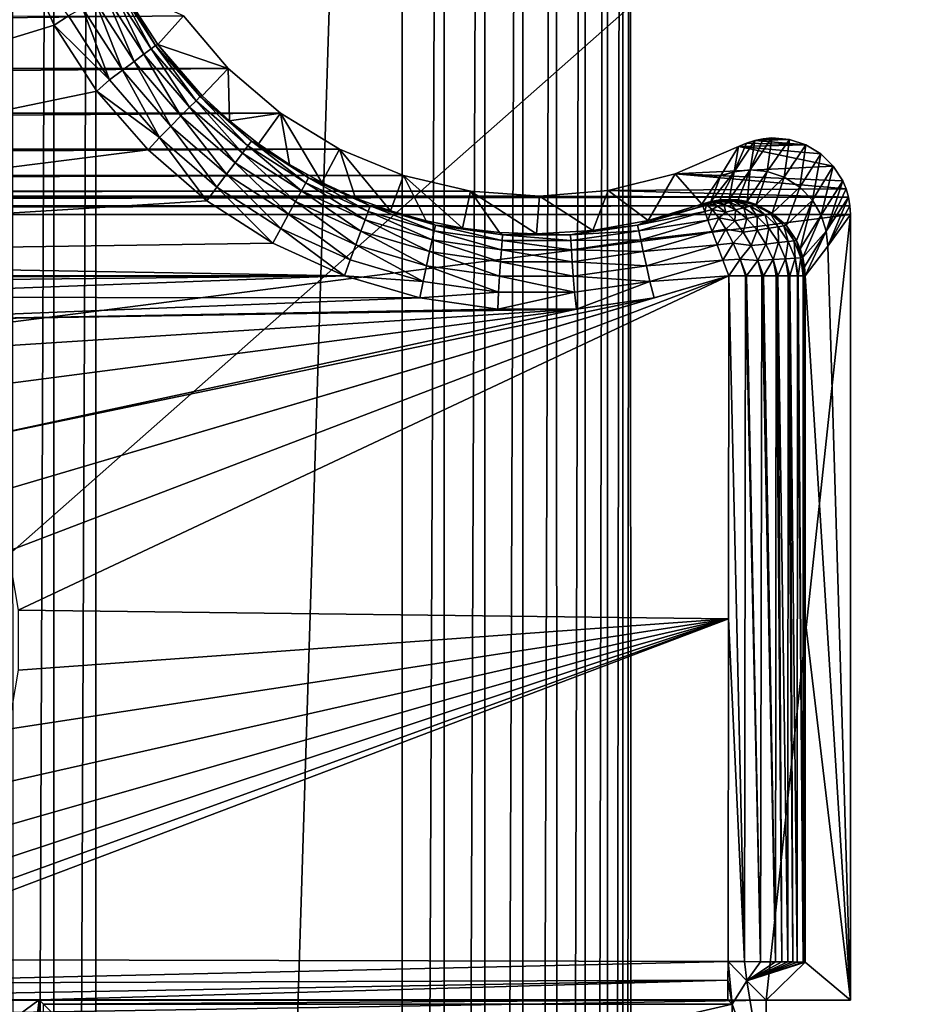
# Model space of a CAD drawing. Header units: metres. Extents: x -206 to 75, y -104 to 104.
# Tile 335 of 656: x -101 to -89, y 20 to 33. Entities that reach past the tile are written whole.
import ezdxf

# ---------------------------------------------------------------- set-up
doc = ezdxf.new("R2010")
doc.units = ezdxf.units.M
doc.layers.add('solid_01_1-CONSUMER_THERM_B_125288', color=7, linetype='CONTINUOUS')

msp = doc.modelspace()

# ---------------------------------------------------------------- linework, layer by layer
at = {"layer": 'solid_01_1-CONSUMER_THERM_B_125288'}
for points in [[(-93.358711, -67.339516), (-65.514557, 74.985474), (-65.493088, -75.014526)], [(-93.358711, -67.339516), (-93.257065, -66.795311), (-65.514557, 74.985474)], [(-93.276108, 66.204689), (-65.514557, 74.985474), (-93.257141, -66.241692)], [(-93.257065, -66.795311), (-93.257141, -66.241692), (-65.514557, 74.985474)], [(-93.377754, 65.660484), (-93.276108, 66.204689), (-93.358948, -65.697517)], [(-93.276108, 66.204689), (-93.257141, -66.241692), (-93.358948, -65.697517)], [(-93.577675, 65.144226), (-93.377754, 65.660484), (-93.559013, -65.181313)], [(-93.377754, 65.660484), (-93.358948, -65.697517), (-93.559013, -65.181313)], [(-93.869049, 64.673492), (-93.577675, 65.144226), (-93.850525, -64.710663)], [(-93.577675, 65.144226), (-93.559013, -65.181313), (-93.850525, -64.710663)], [(-94.241959, 64.26432), (-93.869049, 64.673492), (-94.223549, -64.301598)], [(-93.869049, 64.673492), (-93.850525, -64.710663), (-94.223549, -64.301598)], [(-94.683701, 63.930634), (-94.241959, 64.26432), (-94.66539, -63.968037)], [(-94.241959, 64.26432), (-94.223549, -64.301598), (-94.66539, -63.968037)], [(-95.179237, 63.683804), (-94.683701, 63.930634), (-95.160995, -63.721348)], [(-94.683701, 63.930634), (-94.66539, -63.968037), (-95.160995, -63.721348)], [(-101.346649, 63.682919), (-100.814156, 63.531498), (-101.328407, -63.722233)], [(-95.711685, 63.53223), (-95.179237, 63.683804), (-95.693489, -63.569927)], [(-95.179237, 63.683804), (-95.160995, -63.721348), (-95.693489, -63.569927)], [(-100.814156, 63.531498), (-100.795959, -63.570656), (-101.328407, -63.722233)], [(-100.814156, 63.531498), (-100.262909, 63.480499), (-100.795959, -63.570656)], [(-100.262909, 63.480499), (-100.244728, -63.519501), (-100.795959, -63.570656)], [(-96.262909, 63.481071), (-100.244728, -63.519501), (-100.262909, 63.480499)], [(-96.262909, 63.481071), (-96.244728, -63.518929), (-100.244728, -63.519501)], [(-96.262909, 63.481071), (-95.711685, 63.53223), (-96.244728, -63.518929)], [(-95.711685, 63.53223), (-95.693489, -63.569927), (-96.244728, -63.518929)], [(-173.500031, -37.518787, 108.5), (-88.500069, 37.481255, 108.5), (-173.500061, 37.481213, 108.5)], [(-173.500031, -37.518787, 108.5), (-88.500031, -37.518745, 108.5), (-88.500069, 37.481255, 108.5)], [(-110.700066, 29.981243, 6), (-101.234161, 33.95797, 6), (-101.525589, 34.946007, 6)], [(-110.700066, 29.981243, 6), (-100.803345, 33.019508, 6), (-101.234161, 33.95797, 6)], [(-100.618111, 33.139748, 6.024549), (-101.234161, 33.95797, 6), (-100.803345, 33.019508, 6)], [(-100.02314, 33.464706, 6.560308), (-100.128204, 33.407322, 6.372272), (-99.633644, 32.637897, 6.372272)], [(-99.957245, 33.500698, 6.770193), (-100.02314, 33.464706, 6.560308), (-99.537811, 32.709644, 6.560308)], [(-99.537811, 32.709644, 6.560308), (-100.02314, 33.464706, 6.560308), (-99.633644, 32.637897, 6.372272)], [(-99.930473, 33.507458, 6.991273), (-99.957245, 33.500698, 6.770193), (-99.477707, 32.754646, 6.770193)], [(-99.477707, 32.754646, 6.770193), (-99.957245, 33.500698, 6.770193), (-99.537811, 32.709644, 6.560308)], [(-99.451485, 32.764225, 6.991273), (-99.930473, 33.507458, 6.991273), (-99.477707, 32.754646, 6.770193)], [(-99.115318, 33.139248, 63.5), (-99.930473, 33.507458, 6.991273), (-99.451485, 32.764225, 6.991273)], [(-100.26722, 33.331394, 6.215427), (-100.433273, 33.240704, 6.097567), (-99.911903, 32.429573, 6.097567)], [(-100.128204, 33.407322, 6.372272), (-100.26722, 33.331394, 6.215427), (-99.760445, 32.542969, 6.215427)], [(-99.760445, 32.542969, 6.215427), (-100.26722, 33.331394, 6.215427), (-99.911903, 32.429573, 6.097567)], [(-99.633644, 32.637897, 6.372272), (-100.128204, 33.407322, 6.372272), (-99.760445, 32.542969, 6.215427)], [(-100.433273, 33.240704, 6.097567), (-100.618111, 33.139748, 6.024549), (-100.080505, 32.303349, 6.024549)], [(-99.911903, 32.429573, 6.097567), (-100.433273, 33.240704, 6.097567), (-100.080505, 32.303349, 6.024549)], [(-162.885803, 33.137836, 63.5), (-99.115318, 33.139248, 63.5), (-163.470825, 32.451977, 63.5)], [(-163.470825, 32.451977, 63.5), (-99.115318, 33.139248, 63.5), (-98.530373, 32.453079, 63.5)], [(-100.080505, 32.303349, 6.024549), (-100.618111, 33.139748, 6.024549), (-100.803345, 33.019508, 6)], [(-98.530373, 32.453079, 63.5), (-99.115318, 33.139248, 63.5), (-99.451485, 32.764225, 6.991273)], [(-110.700066, 29.981243, 6), (-100.245018, 32.155689, 6), (-100.803345, 33.019508, 6)], [(-100.080505, 32.303349, 6.024549), (-100.803345, 33.019508, 6), (-100.245018, 32.155689, 6)], [(-99.537811, 32.709644, 6.560308), (-99.633644, 32.637897, 6.372272), (-99.034653, 31.946659, 6.372272)], [(-99.477707, 32.754646, 6.770193), (-99.537811, 32.709644, 6.560308), (-98.950005, 32.031311, 6.560308)], [(-98.950005, 32.031311, 6.560308), (-99.537811, 32.709644, 6.560308), (-99.034653, 31.946659, 6.372272)], [(-99.451485, 32.764225, 6.991273), (-99.477707, 32.754646, 6.770193), (-98.896904, 32.084404, 6.770193)], [(-98.896904, 32.084404, 6.770193), (-99.477707, 32.754646, 6.770193), (-98.950005, 32.031311, 6.560308)], [(-98.871498, 32.096802, 6.991273), (-99.451485, 32.764225, 6.991273), (-98.896904, 32.084404, 6.770193)], [(-98.530373, 32.453079, 63.5), (-99.451485, 32.764225, 6.991273), (-98.871498, 32.096802, 6.991273)], [(-99.633644, 32.637897, 6.372272), (-99.760445, 32.542969, 6.215427), (-99.14666, 31.834656, 6.215427)], [(-99.034653, 31.946659, 6.372272), (-99.633644, 32.637897, 6.372272), (-99.14666, 31.834656, 6.215427)], [(-163.470825, 32.451977, 63.5), (-98.530373, 32.453079, 63.5), (-164.156677, 31.866964, 63.5)], [(-164.156677, 31.866964, 63.5), (-98.530373, 32.453079, 63.5), (-97.844513, 31.867771, 63.5)], [(-99.911903, 32.429573, 6.097567), (-100.080505, 32.303349, 6.024549), (-99.429375, 31.551941, 6.024549)], [(-99.760445, 32.542969, 6.215427), (-99.911903, 32.429573, 6.097567), (-99.280449, 31.700867, 6.097567)], [(-99.280449, 31.700867, 6.097567), (-99.911903, 32.429573, 6.097567), (-99.429375, 31.551941, 6.024549)], [(-99.14666, 31.834656, 6.215427), (-99.760445, 32.542969, 6.215427), (-99.280449, 31.700867, 6.097567)], [(-98.530373, 32.453079, 63.5), (-98.871498, 32.096802, 6.991273), (-98.514725, 31.767937, 6.991273)], [(-97.844513, 31.867771, 63.5), (-98.530373, 32.453079, 63.5), (-98.514725, 31.767937, 6.991273)], [(-99.429375, 31.551941, 6.024549), (-100.080505, 32.303349, 6.024549), (-100.245018, 32.155689, 6)], [(-110.700066, 29.981243, 6), (-99.57753, 31.388672, 6), (-100.245018, 32.155689, 6)], [(-99.429375, 31.551941, 6.024549), (-100.245018, 32.155689, 6), (-99.57753, 31.388672, 6)], [(-98.896904, 32.084404, 6.770193), (-98.950005, 32.031311, 6.560308), (-98.271667, 31.443501, 6.560308)], [(-98.871498, 32.096802, 6.991273), (-98.896904, 32.084404, 6.770193), (-98.226662, 31.503609, 6.770193)], [(-98.226662, 31.503609, 6.770193), (-98.896904, 32.084404, 6.770193), (-98.271667, 31.443501, 6.560308)], [(-98.514725, 31.767937, 6.991273), (-98.871498, 32.096802, 6.991273), (-98.226662, 31.503609, 6.770193)], [(-99.034653, 31.946659, 6.372272), (-99.14666, 31.834656, 6.215427), (-98.438347, 31.220869, 6.215427)], [(-98.950005, 32.031311, 6.560308), (-99.034653, 31.946659, 6.372272), (-98.343414, 31.347666, 6.372272)], [(-98.343414, 31.347666, 6.372272), (-99.034653, 31.946659, 6.372272), (-98.438347, 31.220869, 6.215427)], [(-98.271667, 31.443501, 6.560308), (-98.950005, 32.031311, 6.560308), (-98.343414, 31.347666, 6.372272)], [(-164.926239, 31.397425, 63.5), (-97.844513, 31.867771, 63.5), (-97.074898, 31.397968, 63.5)], [(-164.156677, 31.866964, 63.5), (-97.844513, 31.867771, 63.5), (-164.926239, 31.397425, 63.5)], [(-99.14666, 31.834656, 6.215427), (-99.280449, 31.700867, 6.097567), (-98.551735, 31.069407, 6.097567)], [(-98.438347, 31.220869, 6.215427), (-99.14666, 31.834656, 6.215427), (-98.551735, 31.069407, 6.097567)], [(-97.844513, 31.867771, 63.5), (-98.514725, 31.767937, 6.991273), (-98.133293, 31.468019, 6.991273)], [(-97.844513, 31.867771, 63.5), (-98.133293, 31.468019, 6.991273), (-97.729546, 31.198895, 6.991273)], [(-97.844513, 31.867771, 63.5), (-97.729546, 31.198895, 6.991273), (-97.305954, 30.962214, 6.991273)], [(-97.074898, 31.397968, 63.5), (-97.844513, 31.867771, 63.5), (-97.305954, 30.962214, 6.991273)], [(-99.280449, 31.700867, 6.097567), (-99.429375, 31.551941, 6.024549), (-98.677963, 30.900808, 6.024549)], [(-98.551735, 31.069407, 6.097567), (-99.280449, 31.700867, 6.097567), (-98.677963, 30.900808, 6.024549)], [(-98.133293, 31.468019, 6.991273), (-98.514725, 31.767937, 6.991273), (-98.226662, 31.503609, 6.770193)], [(-99.429375, 31.551941, 6.024549), (-99.57753, 31.388672, 6), (-98.810608, 30.725019, 6)], [(-98.677963, 30.900808, 6.024549), (-99.429375, 31.551941, 6.024549), (-98.810608, 30.725019, 6)], [(-91.710007, 31.128609, 35.245476), (-91.487198, 31.107155, 35.243446), (-91.424202, 31.544405, 63.5)], [(-91.710007, 31.128609, 35.245476), (-91.424202, 31.544405, 63.5), (-91.5373, 31.534977, 63.5)], [(-91.710007, 31.128609, 35.245476), (-91.5373, 31.534977, 63.5), (-91.648842, 31.512732, 63.5)], [(-91.196724, 31.524328, 63.5), (-91.648842, 31.512732, 63.5), (-91.5373, 31.534977, 63.5)], [(-90.980988, 31.453739, 63.5), (-91.648842, 31.512732, 63.5), (-91.196724, 31.524328, 63.5)], [(-91.196724, 31.524328, 63.5), (-91.5373, 31.534977, 63.5), (-91.424202, 31.544405, 63.5)], [(-91.487198, 31.107155, 35.243446), (-91.196724, 31.524328, 63.5), (-91.424202, 31.544405, 63.5)], [(-91.487198, 31.107155, 35.243446), (-91.264671, 31.031965, 35.24218), (-91.196724, 31.524328, 63.5)], [(-91.264671, 31.031965, 35.24218), (-90.980988, 31.453739, 63.5), (-91.196724, 31.524328, 63.5)], [(-164.926239, 31.397425, 63.5), (-97.074898, 31.397968, 63.5), (-165.760239, 31.055124, 63.5)], [(-165.760239, 31.055124, 63.5), (-97.074898, 31.397968, 63.5), (-96.240799, 31.055445, 63.5)], [(-98.271667, 31.443501, 6.560308), (-98.343414, 31.347666, 6.372272), (-97.57399, 30.853107, 6.372272)], [(-98.226662, 31.503609, 6.770193), (-98.271667, 31.443501, 6.560308), (-97.516609, 30.958174, 6.560308)], [(-97.516609, 30.958174, 6.560308), (-98.271667, 31.443501, 6.560308), (-97.57399, 30.853107, 6.372272)], [(-97.480614, 31.024073, 6.770193), (-98.226662, 31.503609, 6.770193), (-97.516609, 30.958174, 6.560308)], [(-98.133293, 31.468019, 6.991273), (-98.226662, 31.503609, 6.770193), (-97.480614, 31.024073, 6.770193)], [(-97.729546, 31.198895, 6.991273), (-98.133293, 31.468019, 6.991273), (-97.480614, 31.024073, 6.770193)], [(-97.074898, 31.397968, 63.5), (-97.305954, 30.962214, 6.991273), (-96.865143, 30.75943, 6.991273)], [(-97.074898, 31.397968, 63.5), (-96.865143, 30.75943, 6.991273), (-96.409798, 30.591791, 6.991273)], [(-96.240799, 31.055445, 63.5), (-97.074898, 31.397968, 63.5), (-96.409798, 30.591791, 6.991273)], [(-92.690453, 31.078028, 63.5), (-92.090256, 31.055363, 36.141998), (-91.860992, 31.431021, 63.5)], [(-92.690453, 31.078028, 63.5), (-91.860992, 31.431021, 63.5), (-90.622887, 31.176758, 63.5)], [(-92.090256, 31.055363, 36.141998), (-91.916931, 31.103539, 35.247997), (-91.860992, 31.431021, 63.5)], [(-91.916931, 31.103539, 35.247997), (-91.710007, 31.128609, 35.245476), (-91.648842, 31.512732, 63.5)], [(-91.916931, 31.103539, 35.247997), (-91.648842, 31.512732, 63.5), (-91.757477, 31.477833, 63.5)], [(-91.916931, 31.103539, 35.247997), (-91.757477, 31.477833, 63.5), (-91.860992, 31.431021, 63.5)], [(-90.980988, 31.453739, 63.5), (-91.860992, 31.431021, 63.5), (-91.757477, 31.477833, 63.5)], [(-90.785416, 31.335293, 63.5), (-91.860992, 31.431021, 63.5), (-90.980988, 31.453739, 63.5)], [(-90.622887, 31.176758, 63.5), (-91.860992, 31.431021, 63.5), (-90.785416, 31.335293, 63.5)], [(-90.980988, 31.453739, 63.5), (-91.757477, 31.477833, 63.5), (-91.648842, 31.512732, 63.5)], [(-91.264671, 31.031965, 35.24218), (-91.061852, 30.903728, 35.241871), (-90.980988, 31.453739, 63.5)], [(-91.061852, 30.903728, 35.241871), (-90.785416, 31.335293, 63.5), (-90.980988, 31.453739, 63.5)], [(-110.700066, 29.981243, 6), (-98.810608, 30.725019, 6), (-99.57753, 31.388672, 6)], [(-98.343414, 31.347666, 6.372272), (-98.438347, 31.220869, 6.215427), (-97.649918, 30.714094, 6.215427)], [(-97.57399, 30.853107, 6.372272), (-98.343414, 31.347666, 6.372272), (-97.649918, 30.714094, 6.215427)], [(-91.061852, 30.903728, 35.241871), (-90.896431, 30.732229, 35.242569), (-90.785416, 31.335293, 63.5)], [(-90.896431, 30.732229, 35.242569), (-90.622887, 31.176758, 63.5), (-90.785416, 31.335293, 63.5)], [(-98.438347, 31.220869, 6.215427), (-98.551735, 31.069407, 6.097567), (-97.740608, 30.54804, 6.097567)], [(-97.649918, 30.714094, 6.215427), (-98.438347, 31.220869, 6.215427), (-97.740608, 30.54804, 6.097567)], [(-97.305954, 30.962214, 6.991273), (-97.729546, 31.198895, 6.991273), (-97.480614, 31.024073, 6.770193)], [(-92.690453, 31.078028, 63.5), (-90.622887, 31.176758, 63.5), (-90.499771, 30.984543, 63.5)], [(-90.896431, 30.732229, 35.242569), (-90.779594, 30.534019, 35.244156), (-90.622887, 31.176758, 63.5)], [(-90.779594, 30.534019, 35.244156), (-90.499771, 30.984543, 63.5), (-90.622887, 31.176758, 63.5)], [(-165.760239, 31.055124, 63.5), (-96.240799, 31.055445, 63.5), (-166.637772, 30.848637, 63.5)], [(-166.637772, 30.848637, 63.5), (-96.240799, 31.055445, 63.5), (-95.363098, 30.848785, 63.5)], [(-98.551735, 31.069407, 6.097567), (-98.677963, 30.900808, 6.024549), (-97.84156, 30.363199, 6.024549)], [(-97.740608, 30.54804, 6.097567), (-98.551735, 31.069407, 6.097567), (-97.84156, 30.363199, 6.024549)], [(-97.480614, 31.024073, 6.770193), (-97.516609, 30.958174, 6.560308), (-96.70018, 30.585201, 6.560308)], [(-96.673927, 30.655552, 6.770193), (-97.480614, 31.024073, 6.770193), (-96.70018, 30.585201, 6.560308)], [(-97.305954, 30.962214, 6.991273), (-97.480614, 31.024073, 6.770193), (-96.673927, 30.655552, 6.770193)], [(-96.240799, 31.055445, 63.5), (-96.409798, 30.591791, 6.991273), (-95.942719, 30.460325, 6.991273)], [(-96.240799, 31.055445, 63.5), (-95.942719, 30.460325, 6.991273), (-95.466789, 30.365839, 6.991273)], [(-95.363098, 30.848785, 63.5), (-96.240799, 31.055445, 63.5), (-95.466789, 30.365839, 6.991273)], [(-92.690453, 31.078028, 63.5), (-93.565414, 30.860224, 63.5), (-93.041969, 30.464045, 6.991273)], [(-92.690453, 31.078028, 63.5), (-90.455666, 30.879759, 63.5), (-93.565414, 30.860224, 63.5)], [(-92.690453, 31.078028, 63.5), (-93.041969, 30.464045, 6.991273), (-92.338684, 30.679422, 6.991273)], [(-92.690453, 31.078028, 63.5), (-92.338684, 30.679422, 6.991273), (-92.097717, 31.043633, 35.259357)], [(-92.690453, 31.078028, 63.5), (-90.499771, 30.984543, 63.5), (-90.455666, 30.879759, 63.5)], [(-92.690453, 31.078028, 63.5), (-92.097717, 31.043633, 35.259357), (-92.090256, 31.055363, 36.141998)], [(-92.097717, 31.043633, 35.259357), (-92.338684, 30.679422, 6.991273), (-92.223839, 30.714487, 6.989607)], [(-91.916931, 31.103539, 35.247997), (-92.223839, 30.714487, 6.989607), (-92.105316, 30.735569, 6.988087)], [(-92.097717, 31.043633, 35.259357), (-92.223839, 30.714487, 6.989607), (-91.916931, 31.103539, 35.247997)], [(-91.916931, 31.103539, 35.247997), (-92.105316, 30.735569, 6.988087), (-91.985062, 30.742254, 6.98674)], [(-92.090256, 31.055363, 36.141998), (-92.097717, 31.043633, 35.259357), (-91.916931, 31.103539, 35.247997)], [(-91.710007, 31.128609, 35.245476), (-91.985062, 30.742254, 6.98674), (-91.864906, 30.734438, 6.985584)], [(-91.916931, 31.103539, 35.247997), (-91.985062, 30.742254, 6.98674), (-91.710007, 31.128609, 35.245476)], [(-91.710007, 31.128609, 35.245476), (-91.864906, 30.734438, 6.985584), (-91.746635, 30.712255, 6.984639)], [(-91.710007, 31.128609, 35.245476), (-91.746635, 30.712255, 6.984639), (-91.487198, 31.107155, 35.243446)], [(-91.487198, 31.107155, 35.243446), (-91.746635, 30.712255, 6.984639), (-91.63192, 30.676043, 6.983916)], [(-91.487198, 31.107155, 35.243446), (-91.63192, 30.676043, 6.983916), (-91.264671, 31.031965, 35.24218)], [(-91.264671, 31.031965, 35.24218), (-91.63192, 30.676043, 6.983916), (-91.419434, 30.563675, 6.983176)], [(-91.264671, 31.031965, 35.24218), (-91.419434, 30.563675, 6.983176), (-91.061852, 30.903728, 35.241871)], [(-98.677963, 30.900808, 6.024549), (-98.810608, 30.725019, 6), (-97.947693, 30.17024, 6)], [(-97.84156, 30.363199, 6.024549), (-98.677963, 30.900808, 6.024549), (-97.947693, 30.17024, 6)], [(-97.516609, 30.958174, 6.560308), (-97.57399, 30.853107, 6.372272), (-96.742035, 30.47304, 6.372272)], [(-96.70018, 30.585201, 6.560308), (-97.516609, 30.958174, 6.560308), (-96.742035, 30.47304, 6.372272)], [(-96.865143, 30.75943, 6.991273), (-97.305954, 30.962214, 6.991273), (-96.673927, 30.655552, 6.770193)], [(-93.565414, 30.860224, 63.5), (-90.455666, 30.879759, 63.5), (-90.423759, 30.770737, 63.5)], [(-91.061852, 30.903728, 35.241871), (-91.419434, 30.563675, 6.983176), (-91.239799, 30.403757, 6.983407)], [(-91.061852, 30.903728, 35.241871), (-91.239799, 30.403757, 6.983407), (-90.896431, 30.732229, 35.242569)], [(-90.779594, 30.534019, 35.244156), (-90.713745, 30.327606, 35.246387), (-90.499771, 30.984543, 63.5)], [(-90.713745, 30.327606, 35.246387), (-90.455666, 30.879759, 63.5), (-90.499771, 30.984543, 63.5)], [(-90.713745, 30.327606, 35.246387), (-90.423759, 30.770737, 63.5), (-90.455666, 30.879759, 63.5)], [(-171.595749, 30.658348, 63.5), (-90.423759, 30.770737, 63.5), (-90.404373, 30.658386, 63.5)], [(-171.57637, 30.770697, 63.5), (-90.423759, 30.770737, 63.5), (-171.595749, 30.658348, 63.5)], [(-167.536896, 30.783134, 63.5), (-94.463799, 30.783165, 63.5), (-171.57637, 30.770697, 63.5)], [(-171.57637, 30.770697, 63.5), (-94.463799, 30.783165, 63.5), (-90.423759, 30.770737, 63.5)], [(-166.637772, 30.848637, 63.5), (-95.363098, 30.848785, 63.5), (-167.536896, 30.783134, 63.5)], [(-167.536896, 30.783134, 63.5), (-95.363098, 30.848785, 63.5), (-94.463799, 30.783165, 63.5)], [(-97.57399, 30.853107, 6.372272), (-97.649918, 30.714094, 6.215427), (-96.797409, 30.324638, 6.215427)], [(-96.742035, 30.47304, 6.372272), (-97.57399, 30.853107, 6.372272), (-96.797409, 30.324638, 6.215427)], [(-96.409798, 30.591791, 6.991273), (-96.865143, 30.75943, 6.991273), (-96.673927, 30.655552, 6.770193)], [(-95.363098, 30.848785, 63.5), (-95.466789, 30.365839, 6.991273), (-94.984917, 30.308914, 6.991273)], [(-95.363098, 30.848785, 63.5), (-94.984917, 30.308914, 6.991273), (-94.500061, 30.289902, 6.991273)], [(-94.463799, 30.783165, 63.5), (-95.363098, 30.848785, 63.5), (-94.500061, 30.289902, 6.991273)], [(-94.463799, 30.783165, 63.5), (-94.500061, 30.289902, 6.991273), (-93.765839, 30.333591, 6.991273)], [(-93.565414, 30.860224, 63.5), (-94.463799, 30.783165, 63.5), (-93.765839, 30.333591, 6.991273)], [(-93.565414, 30.860224, 63.5), (-90.423759, 30.770737, 63.5), (-94.463799, 30.783165, 63.5)], [(-93.565414, 30.860224, 63.5), (-93.765839, 30.333591, 6.991273), (-93.041969, 30.464045, 6.991273)], [(-90.713745, 30.327606, 35.246387), (-90.693756, 30.128847, 35.249184), (-90.423759, 30.770737, 63.5)], [(-90.693756, 30.128847, 35.249184), (-90.404373, 30.658386, 63.5), (-90.423759, 30.770737, 63.5)], [(-171.595749, 30.658348, 63.5), (-90.404373, 30.658386, 63.5), (-171.602219, 30.54476, 63.5)], [(-171.602219, 30.54476, 63.5), (-90.404373, 30.658386, 63.5), (-90.397903, 30.544798, 63.5)], [(-110.700066, 29.981243, 6), (-97.947693, 30.17024, 6), (-98.810608, 30.725019, 6)], [(-97.649918, 30.714094, 6.215427), (-97.740608, 30.54804, 6.097567), (-96.863556, 30.147373, 6.097567)], [(-96.797409, 30.324638, 6.215427), (-97.649918, 30.714094, 6.215427), (-96.863556, 30.147373, 6.097567)], [(-96.673927, 30.655552, 6.770193), (-96.70018, 30.585201, 6.560308), (-95.838997, 30.332172, 6.560308)], [(-95.823021, 30.40554, 6.770193), (-96.673927, 30.655552, 6.770193), (-95.838997, 30.332172, 6.560308)], [(-96.409798, 30.591791, 6.991273), (-96.673927, 30.655552, 6.770193), (-95.823021, 30.40554, 6.770193)], [(-93.180435, 30.404818, 6.770193), (-92.303185, 30.583998, 6.560308), (-92.329391, 30.654362, 6.770193)], [(-93.041969, 30.464045, 6.991273), (-93.180435, 30.404818, 6.770193), (-92.329391, 30.654362, 6.770193)], [(-93.041969, 30.464045, 6.991273), (-92.329391, 30.654362, 6.770193), (-92.338684, 30.679422, 6.991273)], [(-92.112503, 30.732704, 6.935886), (-92.338684, 30.679422, 6.991273), (-92.132248, 30.725754, 6.887818)], [(-92.223839, 30.714487, 6.989607), (-92.338684, 30.679422, 6.991273), (-92.112503, 30.732704, 6.935886)], [(-92.132248, 30.725754, 6.887818), (-92.338684, 30.679422, 6.991273), (-92.162598, 30.71538, 6.847338)], [(-92.162598, 30.71538, 6.847338), (-92.338684, 30.679422, 6.991273), (-92.200974, 30.702499, 6.817089)], [(-92.200974, 30.702499, 6.817089), (-92.338684, 30.679422, 6.991273), (-92.244186, 30.688225, 6.79866)], [(-92.244186, 30.688225, 6.79866), (-92.338684, 30.679422, 6.991273), (-92.280609, 30.669655, 6.764521)], [(-92.280609, 30.669655, 6.764521), (-92.338684, 30.679422, 6.991273), (-92.329391, 30.654362, 6.770193)], [(-92.280609, 30.669655, 6.764521), (-92.329391, 30.654362, 6.770193), (-92.303185, 30.583998, 6.560308)], [(-92.20652, 30.609005, 6.550693), (-92.280609, 30.669655, 6.764521), (-92.303185, 30.583998, 6.560308)], [(-92.137909, 30.653423, 6.615332), (-92.244186, 30.688225, 6.79866), (-92.280609, 30.669655, 6.764521)], [(-92.137909, 30.653423, 6.615332), (-92.280609, 30.669655, 6.764521), (-92.20652, 30.609005, 6.550693)], [(-92.200974, 30.702499, 6.817089), (-92.244186, 30.688225, 6.79866), (-92.137909, 30.653423, 6.615332)], [(-92.105316, 30.735569, 6.988087), (-92.223839, 30.714487, 6.989607), (-92.112503, 30.732704, 6.935886)], [(-92.024788, 30.576609, 6.449743), (-92.137909, 30.653423, 6.615332), (-92.20652, 30.609005, 6.550693)], [(-92.162598, 30.71538, 6.847338), (-92.200974, 30.702499, 6.817089), (-92.052696, 30.677732, 6.652022)], [(-92.052696, 30.677732, 6.652022), (-92.200974, 30.702499, 6.817089), (-92.137909, 30.653423, 6.615332)], [(-92.132248, 30.725754, 6.887818), (-92.162598, 30.71538, 6.847338), (-91.97731, 30.699753, 6.711498)], [(-91.97731, 30.699753, 6.711498), (-92.162598, 30.71538, 6.847338), (-92.052696, 30.677732, 6.652022)], [(-92.052696, 30.677732, 6.652022), (-92.137909, 30.653423, 6.615332), (-92.024788, 30.576609, 6.449743)], [(-92.112503, 30.732704, 6.935886), (-92.132248, 30.725754, 6.887818), (-91.917862, 30.717541, 6.790586)], [(-91.917862, 30.717541, 6.790586), (-92.132248, 30.725754, 6.887818), (-91.97731, 30.699753, 6.711498)], [(-92.105316, 30.735569, 6.988087), (-92.112503, 30.732704, 6.935886), (-91.87928, 30.729469, 6.884158)], [(-91.87928, 30.729469, 6.884158), (-92.112503, 30.732704, 6.935886), (-91.917862, 30.717541, 6.790586)], [(-91.985062, 30.742254, 6.98674), (-92.105316, 30.735569, 6.988087), (-91.87928, 30.729469, 6.884158)], [(-91.97731, 30.699753, 6.711498), (-92.052696, 30.677732, 6.652022), (-91.901268, 30.606339, 6.504302)], [(-91.901268, 30.606339, 6.504302), (-92.052696, 30.677732, 6.652022), (-92.024788, 30.576609, 6.449743)], [(-91.864906, 30.734438, 6.985584), (-91.985062, 30.742254, 6.98674), (-91.87928, 30.729469, 6.884158)], [(-91.917862, 30.717541, 6.790586), (-91.97731, 30.699753, 6.711498), (-91.792671, 30.633354, 6.590957)], [(-91.792671, 30.633354, 6.590957), (-91.97731, 30.699753, 6.711498), (-91.901268, 30.606339, 6.504302)], [(-91.87928, 30.729469, 6.884158), (-91.917862, 30.717541, 6.790586), (-91.707458, 30.655222, 6.704974)], [(-91.707458, 30.655222, 6.704974), (-91.917862, 30.717541, 6.790586), (-91.792671, 30.633354, 6.590957)], [(-91.792671, 30.633354, 6.590957), (-91.901268, 30.606339, 6.504302), (-91.75425, 30.491879, 6.38129)], [(-91.864906, 30.734438, 6.985584), (-91.87928, 30.729469, 6.884158), (-91.652351, 30.669889, 6.839043)], [(-91.652351, 30.669889, 6.839043), (-91.87928, 30.729469, 6.884158), (-91.707458, 30.655222, 6.704974)], [(-91.746635, 30.712255, 6.984639), (-91.864906, 30.734438, 6.985584), (-91.652351, 30.669889, 6.839043)], [(-91.707458, 30.655222, 6.704974), (-91.792671, 30.633354, 6.590957), (-91.618477, 30.519707, 6.492108)], [(-91.618477, 30.519707, 6.492108), (-91.792671, 30.633354, 6.590957), (-91.75425, 30.491879, 6.38129)], [(-91.63192, 30.676043, 6.983916), (-91.746635, 30.712255, 6.984639), (-91.652351, 30.669889, 6.839043)], [(-91.652351, 30.669889, 6.839043), (-91.707458, 30.655222, 6.704974), (-91.512711, 30.542253, 6.63573)], [(-91.512711, 30.542253, 6.63573), (-91.707458, 30.655222, 6.704974), (-91.618477, 30.519707, 6.492108)], [(-91.63192, 30.676043, 6.983916), (-91.652351, 30.669889, 6.839043), (-91.444672, 30.557364, 6.803115)], [(-91.444672, 30.557364, 6.803115), (-91.652351, 30.669889, 6.839043), (-91.512711, 30.542253, 6.63573)], [(-91.419434, 30.563675, 6.983176), (-91.63192, 30.676043, 6.983916), (-91.444672, 30.557364, 6.803115)], [(-90.896431, 30.732229, 35.242569), (-91.239799, 30.403757, 6.983407), (-91.103622, 30.20574, 6.984598)], [(-90.896431, 30.732229, 35.242569), (-91.103622, 30.20574, 6.984598), (-91.054337, 30.095886, 6.985534)], [(-90.896431, 30.732229, 35.242569), (-91.054337, 30.095886, 6.985534), (-90.779594, 30.534019, 35.244156)], [(-90.693756, 30.128847, 35.249184), (-90.397903, 30.544798, 63.5), (-90.404373, 30.658386, 63.5)], [(-171.602219, 30.54476, 63.5), (-90.397903, 30.544798, 63.5), (-170.501846, 20.279419, 63.5)], [(-91.49826, 20.279457, 63.5), (-170.501846, 20.279419, 63.5), (-90.397903, 30.544798, 63.5)], [(-97.740608, 30.54804, 6.097567), (-97.84156, 30.363199, 6.024549), (-96.937187, 29.950048, 6.024549)], [(-96.863556, 30.147373, 6.097567), (-97.740608, 30.54804, 6.097567), (-96.937187, 29.950048, 6.024549)], [(-96.70018, 30.585201, 6.560308), (-96.742035, 30.47304, 6.372272), (-95.864471, 30.215199, 6.372272)], [(-95.838997, 30.332172, 6.560308), (-96.70018, 30.585201, 6.560308), (-95.864471, 30.215199, 6.372272)], [(-95.942719, 30.460325, 6.991273), (-96.409798, 30.591791, 6.991273), (-95.823021, 30.40554, 6.770193)], [(-93.180435, 30.404818, 6.770193), (-93.164505, 30.33144, 6.560308), (-92.303185, 30.583998, 6.560308)], [(-93.164505, 30.33144, 6.560308), (-92.261391, 30.471813, 6.372272), (-92.303185, 30.583998, 6.560308)], [(-92.20652, 30.609005, 6.550693), (-92.303185, 30.583998, 6.560308), (-92.261391, 30.471813, 6.372272)], [(-92.120537, 30.500786, 6.361528), (-92.20652, 30.609005, 6.550693), (-92.261391, 30.471813, 6.372272)], [(-92.120537, 30.500786, 6.361528), (-92.261391, 30.471813, 6.372272), (-92.206093, 30.323381, 6.215427)], [(-92.024788, 30.576609, 6.449743), (-92.20652, 30.609005, 6.550693), (-92.120537, 30.500786, 6.361528)], [(-92.027359, 30.350937, 6.207407), (-92.120537, 30.500786, 6.361528), (-92.206093, 30.323381, 6.215427)], [(-91.910057, 30.461321, 6.309529), (-92.024788, 30.576609, 6.449743), (-92.120537, 30.500786, 6.361528)], [(-91.910057, 30.461321, 6.309529), (-92.120537, 30.500786, 6.361528), (-92.027359, 30.350937, 6.207407)], [(-91.901268, 30.606339, 6.504302), (-92.024788, 30.576609, 6.449743), (-91.910057, 30.461321, 6.309529)], [(-91.75425, 30.491879, 6.38129), (-91.901268, 30.606339, 6.504302), (-91.910057, 30.461321, 6.309529)], [(-91.618477, 30.519707, 6.492108), (-91.75425, 30.491879, 6.38129), (-91.618965, 30.340055, 6.28912)], [(-91.463966, 30.364834, 6.420193), (-91.618477, 30.519707, 6.492108), (-91.618965, 30.340055, 6.28912)], [(-91.512711, 30.542253, 6.63573), (-91.618477, 30.519707, 6.492108), (-91.463966, 30.364834, 6.420193)], [(-91.444672, 30.557364, 6.803115), (-91.512711, 30.542253, 6.63573), (-91.344429, 30.384905, 6.586697)], [(-91.344429, 30.384905, 6.586697), (-91.512711, 30.542253, 6.63573), (-91.463966, 30.364834, 6.420193)], [(-90.397903, 30.544798, 63.5), (-90.397896, 20.279457, 63.5), (-91.49826, 20.279457, 63.5)], [(-91.419434, 30.563675, 6.983176), (-91.444672, 30.557364, 6.803115), (-91.268105, 30.398314, 6.778426)], [(-91.268105, 30.398314, 6.778426), (-91.444672, 30.557364, 6.803115), (-91.344429, 30.384905, 6.586697)], [(-91.239799, 30.403757, 6.983407), (-91.419434, 30.563675, 6.983176), (-91.268105, 30.398314, 6.778426)], [(-90.779594, 30.534019, 35.244156), (-91.054337, 30.095886, 6.985534), (-91.0186, 29.980886, 6.986679)], [(-90.779594, 30.534019, 35.244156), (-91.0186, 29.980886, 6.986679), (-90.713745, 30.327606, 35.246387)], [(-90.397896, 20.279457, 63.5), (-90.397903, 30.544798, 63.5), (-90.693756, 30.128847, 35.249184)], [(-96.742035, 30.47304, 6.372272), (-96.797409, 30.324638, 6.215427), (-95.89817, 30.060429, 6.215427)], [(-95.864471, 30.215199, 6.372272), (-96.742035, 30.47304, 6.372272), (-95.89817, 30.060429, 6.215427)], [(-95.466789, 30.365839, 6.991273), (-95.942719, 30.460325, 6.991273), (-95.823021, 30.40554, 6.770193)], [(-95.823021, 30.40554, 6.770193), (-95.838997, 30.332172, 6.560308), (-94.950577, 30.204235, 6.560308)], [(-94.945206, 30.279129, 6.770193), (-95.823021, 30.40554, 6.770193), (-94.950577, 30.204235, 6.560308)], [(-95.466789, 30.365839, 6.991273), (-95.823021, 30.40554, 6.770193), (-94.945206, 30.279129, 6.770193)], [(-94.984917, 30.308914, 6.991273), (-95.466789, 30.365839, 6.991273), (-94.945206, 30.279129, 6.770193)], [(-93.180435, 30.404818, 6.770193), (-94.058327, 30.278887, 6.770193), (-93.164505, 30.33144, 6.560308)], [(-93.765839, 30.333591, 6.991273), (-94.058327, 30.278887, 6.770193), (-93.180435, 30.404818, 6.770193)], [(-93.041969, 30.464045, 6.991273), (-93.765839, 30.333591, 6.991273), (-93.180435, 30.404818, 6.770193)], [(-93.164505, 30.33144, 6.560308), (-93.139091, 30.214451, 6.372272), (-92.261391, 30.471813, 6.372272)], [(-93.139091, 30.214451, 6.372272), (-92.206093, 30.323381, 6.215427), (-92.261391, 30.471813, 6.372272)], [(-91.798988, 30.31288, 6.201157), (-91.910057, 30.461321, 6.309529), (-92.027359, 30.350937, 6.207407)], [(-91.75425, 30.491879, 6.38129), (-91.910057, 30.461321, 6.309529), (-91.798988, 30.31288, 6.201157)], [(-91.618965, 30.340055, 6.28912), (-91.75425, 30.491879, 6.38129), (-91.798988, 30.31288, 6.201157)], [(-91.463966, 30.364834, 6.420193), (-91.618965, 30.340055, 6.28912), (-91.502159, 30.158438, 6.232385)], [(-91.337334, 30.176952, 6.379025), (-91.463966, 30.364834, 6.420193), (-91.502159, 30.158438, 6.232385)], [(-91.344429, 30.384905, 6.586697), (-91.463966, 30.364834, 6.420193), (-91.337334, 30.176952, 6.379025)], [(-91.268105, 30.398314, 6.778426), (-91.344429, 30.384905, 6.586697), (-91.211937, 30.191906, 6.560596)], [(-91.211937, 30.191906, 6.560596), (-91.344429, 30.384905, 6.586697), (-91.337334, 30.176952, 6.379025)], [(-91.239799, 30.403757, 6.983407), (-91.268105, 30.398314, 6.778426), (-91.132729, 30.20182, 6.766385)], [(-91.132729, 30.20182, 6.766385), (-91.268105, 30.398314, 6.778426), (-91.211937, 30.191906, 6.560596)], [(-91.103622, 30.20574, 6.984598), (-91.239799, 30.403757, 6.983407), (-91.132729, 30.20182, 6.766385)], [(-97.84156, 30.363199, 6.024549), (-97.947693, 30.17024, 6), (-97.010811, 29.742474, 6)], [(-96.937187, 29.950048, 6.024549), (-97.84156, 30.363199, 6.024549), (-97.010811, 29.742474, 6)], [(-96.797409, 30.324638, 6.215427), (-96.863556, 30.147373, 6.097567), (-95.938423, 29.875555, 6.097567)], [(-95.89817, 30.060429, 6.215427), (-96.797409, 30.324638, 6.215427), (-95.938423, 29.875555, 6.097567)], [(-95.838997, 30.332172, 6.560308), (-95.864471, 30.215199, 6.372272), (-94.959145, 30.084826, 6.372272)], [(-94.950577, 30.204235, 6.560308), (-95.838997, 30.332172, 6.560308), (-94.959145, 30.084826, 6.372272)], [(-94.500061, 30.289902, 6.991273), (-94.984917, 30.308914, 6.991273), (-94.945206, 30.279129, 6.770193)], [(-94.945206, 30.279129, 6.770193), (-94.950577, 30.204235, 6.560308), (-94.052994, 30.203989, 6.560308)], [(-94.500061, 30.289902, 6.991273), (-94.945206, 30.279129, 6.770193), (-94.058327, 30.278887, 6.770193)], [(-94.058327, 30.278887, 6.770193), (-94.945206, 30.279129, 6.770193), (-94.052994, 30.203989, 6.560308)], [(-93.765839, 30.333591, 6.991273), (-94.500061, 30.289902, 6.991273), (-94.058327, 30.278887, 6.770193)], [(-94.058327, 30.278887, 6.770193), (-94.052994, 30.203989, 6.560308), (-93.164505, 30.33144, 6.560308)], [(-93.164505, 30.33144, 6.560308), (-94.052994, 30.203989, 6.560308), (-93.139091, 30.214451, 6.372272)], [(-93.139091, 30.214451, 6.372272), (-93.105476, 30.059664, 6.215427), (-92.206093, 30.323381, 6.215427)], [(-93.105476, 30.059664, 6.215427), (-92.140045, 30.14608, 6.097567), (-92.206093, 30.323381, 6.215427)], [(-92.027359, 30.350937, 6.207407), (-92.206093, 30.323381, 6.215427), (-92.140045, 30.14608, 6.097567)], [(-91.932114, 30.167683, 6.096792), (-92.027359, 30.350937, 6.207407), (-92.140045, 30.14608, 6.097567)], [(-91.798988, 30.31288, 6.201157), (-92.027359, 30.350937, 6.207407), (-91.932114, 30.167683, 6.096792)], [(-91.696716, 30.138126, 6.129623), (-91.798988, 30.31288, 6.201157), (-91.932114, 30.167683, 6.096792)], [(-91.618965, 30.340055, 6.28912), (-91.798988, 30.31288, 6.201157), (-91.696716, 30.138126, 6.129623)], [(-91.502159, 30.158438, 6.232385), (-91.618965, 30.340055, 6.28912), (-91.696716, 30.138126, 6.129623)], [(-90.713745, 30.327606, 35.246387), (-91.0186, 29.980886, 6.986679), (-90.996956, 29.862471, 6.988017)], [(-90.713745, 30.327606, 35.246387), (-90.996956, 29.862471, 6.988017), (-90.9897, 29.742626, 6.989528)], [(-90.713745, 30.327606, 35.246387), (-90.9897, 29.742626, 6.989528), (-90.693756, 30.128847, 35.249184)], [(-110.700066, 29.981243, 6), (-97.010811, 29.742474, 6), (-97.947693, 30.17024, 6)], [(-96.863556, 30.147373, 6.097567), (-96.937187, 29.950048, 6.024549), (-95.983231, 29.669764, 6.024549)], [(-95.938423, 29.875555, 6.097567), (-96.863556, 30.147373, 6.097567), (-95.983231, 29.669764, 6.024549)], [(-95.864471, 30.215199, 6.372272), (-95.89817, 30.060429, 6.215427), (-94.97049, 29.926836, 6.215427)], [(-94.959145, 30.084826, 6.372272), (-95.864471, 30.215199, 6.372272), (-94.97049, 29.926836, 6.215427)], [(-94.950577, 30.204235, 6.560308), (-94.959145, 30.084826, 6.372272), (-94.044487, 30.084576, 6.372272)], [(-94.052994, 30.203989, 6.560308), (-94.950577, 30.204235, 6.560308), (-94.044487, 30.084576, 6.372272)], [(-94.052994, 30.203989, 6.560308), (-94.044487, 30.084576, 6.372272), (-93.139091, 30.214451, 6.372272)], [(-93.139091, 30.214451, 6.372272), (-94.044487, 30.084576, 6.372272), (-93.105476, 30.059664, 6.215427)], [(-93.105476, 30.059664, 6.215427), (-93.065323, 29.874767, 6.097567), (-92.140045, 30.14608, 6.097567)], [(-93.065323, 29.874767, 6.097567), (-92.066521, 29.948715, 6.024549), (-92.140045, 30.14608, 6.097567)], [(-91.932114, 30.167683, 6.096792), (-92.140045, 30.14608, 6.097567), (-92.066521, 29.948715, 6.024549)], [(-91.840027, 29.961082, 6.035753), (-91.932114, 30.167683, 6.096792), (-92.066521, 29.948715, 6.024549)], [(-91.696716, 30.138126, 6.129623), (-91.932114, 30.167683, 6.096792), (-91.840027, 29.961082, 6.035753)], [(-91.607948, 29.945122, 6.098227), (-91.696716, 30.138126, 6.129623), (-91.840027, 29.961082, 6.035753)], [(-91.502159, 30.158438, 6.232385), (-91.696716, 30.138126, 6.129623), (-91.607948, 29.945122, 6.098227)], [(-91.409653, 29.956079, 6.213914), (-91.502159, 30.158438, 6.232385), (-91.607948, 29.945122, 6.098227)], [(-91.337334, 30.176952, 6.379025), (-91.502159, 30.158438, 6.232385), (-91.409653, 29.956079, 6.213914)], [(-91.245293, 29.966022, 6.370788), (-91.337334, 30.176952, 6.379025), (-91.409653, 29.956079, 6.213914)], [(-91.211937, 30.191906, 6.560596), (-91.337334, 30.176952, 6.379025), (-91.245293, 29.966022, 6.370788)], [(-91.122604, 29.973965, 6.558873), (-91.211937, 30.191906, 6.560596), (-91.245293, 29.966022, 6.370788)], [(-91.132729, 30.20182, 6.766385), (-91.211937, 30.191906, 6.560596), (-91.122604, 29.973965, 6.558873)], [(-91.103622, 30.20574, 6.984598), (-91.132729, 30.20182, 6.766385), (-91.046257, 29.979101, 6.767679)], [(-91.046257, 29.979101, 6.767679), (-91.132729, 30.20182, 6.766385), (-91.122604, 29.973965, 6.558873)], [(-91.054337, 30.095886, 6.985534), (-91.103622, 30.20574, 6.984598), (-91.046257, 29.979101, 6.767679)], [(-90.397896, 20.279457, 63.5), (-90.693756, 30.128847, 35.249184), (-90.9897, 29.742626, 6.989528)], [(-110.700066, 29.981243, 6), (-164.976791, 29.747124, 6), (-97.010811, 29.742474, 6)], [(-95.89817, 30.060429, 6.215427), (-95.938423, 29.875555, 6.097567), (-94.984032, 29.738115, 6.097567)], [(-94.97049, 29.926836, 6.215427), (-95.89817, 30.060429, 6.215427), (-94.984032, 29.738115, 6.097567)], [(-94.959145, 30.084826, 6.372272), (-94.97049, 29.926836, 6.215427), (-94.033234, 29.926579, 6.215427)], [(-94.044487, 30.084576, 6.372272), (-94.959145, 30.084826, 6.372272), (-94.033234, 29.926579, 6.215427)], [(-94.044487, 30.084576, 6.372272), (-94.033234, 29.926579, 6.215427), (-93.105476, 30.059664, 6.215427)], [(-93.105476, 30.059664, 6.215427), (-94.033234, 29.926579, 6.215427), (-93.065323, 29.874767, 6.097567)], [(-91.046257, 29.979101, 6.767679), (-91.122604, 29.973965, 6.558873), (-91.081345, 29.742353, 6.581684)], [(-91.01664, 29.742353, 6.769216), (-91.046257, 29.979101, 6.767679), (-91.081345, 29.742353, 6.581684)], [(-91.0186, 29.980886, 6.986679), (-91.054337, 30.095886, 6.985534), (-91.046257, 29.979101, 6.767679)], [(-91.0186, 29.980886, 6.986679), (-91.046257, 29.979101, 6.767679), (-91.013641, 29.742353, 6.782253)], [(-91.01664, 29.742353, 6.769216), (-91.013641, 29.742353, 6.782253), (-91.046257, 29.979101, 6.767679)], [(-90.996956, 29.862471, 6.988017), (-91.0186, 29.980886, 6.986679), (-91.013641, 29.742353, 6.782253)], [(-95.983231, 29.669764, 6.024549), (-96.937187, 29.950048, 6.024549), (-97.010811, 29.742474, 6)], [(-95.938423, 29.875555, 6.097567), (-95.983231, 29.669764, 6.024549), (-94.999107, 29.528042, 6.024549)], [(-94.984032, 29.738115, 6.097567), (-95.938423, 29.875555, 6.097567), (-94.999107, 29.528042, 6.024549)], [(-94.97049, 29.926836, 6.215427), (-94.984032, 29.738115, 6.097567), (-94.019791, 29.737852, 6.097567)], [(-94.033234, 29.926579, 6.215427), (-94.97049, 29.926836, 6.215427), (-94.019791, 29.737852, 6.097567)], [(-94.033234, 29.926579, 6.215427), (-94.019791, 29.737852, 6.097567), (-93.065323, 29.874767, 6.097567)], [(-93.065323, 29.874767, 6.097567), (-94.019791, 29.737852, 6.097567), (-93.02063, 29.668951, 6.024549)], [(-93.065323, 29.874767, 6.097567), (-93.02063, 29.668951, 6.024549), (-92.066521, 29.948715, 6.024549)], [(-92.066521, 29.948715, 6.024549), (-93.02063, 29.668951, 6.024549), (-91.989647, 29.742353, 6)], [(-91.840027, 29.961082, 6.035753), (-92.066521, 29.948715, 6.024549), (-91.989647, 29.742353, 6)], [(-91.768471, 29.742353, 6.024766), (-91.840027, 29.961082, 6.035753), (-91.989647, 29.742353, 6)], [(-91.768471, 29.742353, 6.024766), (-91.756126, 29.742353, 6.027648), (-91.840027, 29.961082, 6.035753)], [(-91.607948, 29.945122, 6.098227), (-91.840027, 29.961082, 6.035753), (-91.756126, 29.742353, 6.027648)], [(-91.55822, 29.742353, 6.097852), (-91.607948, 29.945122, 6.098227), (-91.756126, 29.742353, 6.027648)], [(-91.409653, 29.956079, 6.213914), (-91.607948, 29.945122, 6.098227), (-91.536713, 29.742353, 6.108457)], [(-91.55822, 29.742353, 6.097852), (-91.536713, 29.742353, 6.108457), (-91.607948, 29.945122, 6.098227)], [(-91.369392, 29.742353, 6.215597), (-91.409653, 29.956079, 6.213914), (-91.536713, 29.742353, 6.108457)], [(-91.245293, 29.966022, 6.370788), (-91.409653, 29.956079, 6.213914), (-91.346001, 29.742353, 6.234677)], [(-91.369392, 29.742353, 6.215597), (-91.346001, 29.742353, 6.234677), (-91.409653, 29.956079, 6.213914)], [(-91.211212, 29.742353, 6.372273), (-91.245293, 29.966022, 6.370788), (-91.346001, 29.742353, 6.234677)], [(-91.122604, 29.973965, 6.558873), (-91.245293, 29.966022, 6.370788), (-91.192642, 29.742353, 6.396023)], [(-91.211212, 29.742353, 6.372273), (-91.192642, 29.742353, 6.396023), (-91.245293, 29.966022, 6.370788)], [(-91.091629, 29.742353, 6.560042), (-91.122604, 29.973965, 6.558873), (-91.192642, 29.742353, 6.396023)], [(-91.091629, 29.742353, 6.560042), (-91.081345, 29.742353, 6.581684), (-91.122604, 29.973965, 6.558873)], [(-90.9897, 29.742626, 6.989528), (-90.996956, 29.862471, 6.988017), (-91.013641, 29.742353, 6.782253)], [(-156.000061, 29.722532, 6), (-97.010811, 29.742474, 6), (-164.976791, 29.747124, 6)], [(-106.000061, 29.722557, 6), (-97.010811, 29.742474, 6), (-156.000061, 29.722532, 6)], [(-106.000061, 29.722557, 6), (-105.219566, 29.657875, 6), (-97.010811, 29.742474, 6)], [(-105.219566, 29.657875, 6), (-104.460442, 29.465618, 6), (-97.010811, 29.742474, 6)], [(-104.460442, 29.465618, 6), (-96.024872, 29.453453, 6), (-97.010811, 29.742474, 6)], [(-101.658005, 26.885599, 6), (-91.989647, 29.742353, 6), (-92.962639, 29.456203, 6)], [(-101.658005, 26.885599, 6), (-101.40377, 26.144926, 6), (-91.989647, 29.742353, 6)], [(-101.40377, 26.144926, 6), (-101.274918, 25.372509, 6), (-91.989647, 29.742353, 6)], [(-101.274918, 25.372509, 6), (-91.992249, 25.261805, 6), (-91.989647, 29.742353, 6)], [(-95.983231, 29.669764, 6.024549), (-97.010811, 29.742474, 6), (-96.024872, 29.453453, 6)], [(-94.984032, 29.738115, 6.097567), (-94.999107, 29.528042, 6.024549), (-94.004829, 29.527769, 6.024549)], [(-94.019791, 29.737852, 6.097567), (-94.984032, 29.738115, 6.097567), (-94.004829, 29.527769, 6.024549)], [(-94.019791, 29.737852, 6.097567), (-94.004829, 29.527769, 6.024549), (-93.02063, 29.668951, 6.024549)], [(-93.02063, 29.668951, 6.024549), (-92.962639, 29.456203, 6), (-91.989647, 29.742353, 6)], [(-91.781837, 20.781061, 6.021828), (-91.989647, 29.742353, 6), (-91.992249, 25.261805, 6)], [(-91.781837, 20.781061, 6.021828), (-91.768471, 29.742353, 6.024766), (-91.989647, 29.742353, 6)], [(-91.781837, 20.781061, 6.021828), (-91.572365, 20.780457, 6.091211), (-91.768471, 29.742353, 6.024766)], [(-91.572365, 20.780457, 6.091211), (-91.756126, 29.742353, 6.027648), (-91.768471, 29.742353, 6.024766)], [(-91.572365, 20.780457, 6.091211), (-91.55822, 29.742353, 6.097852), (-91.756126, 29.742353, 6.027648)], [(-91.572365, 20.780457, 6.091211), (-91.379311, 20.779438, 6.207876), (-91.55822, 29.742353, 6.097852)], [(-91.379311, 20.779438, 6.207876), (-91.536713, 29.742353, 6.108457), (-91.55822, 29.742353, 6.097852)], [(-91.379311, 20.779438, 6.207876), (-91.369392, 29.742353, 6.215597), (-91.536713, 29.742353, 6.108457)], [(-91.379311, 20.779438, 6.207876), (-91.293716, 20.778791, 6.281878), (-91.369392, 29.742353, 6.215597)], [(-91.293716, 20.778791, 6.281878), (-91.346001, 29.742353, 6.234677), (-91.369392, 29.742353, 6.215597)], [(-91.217209, 20.778069, 6.364916), (-91.211212, 29.742353, 6.372273), (-91.346001, 29.742353, 6.234677)], [(-91.293716, 20.778791, 6.281878), (-91.217209, 20.778069, 6.364916), (-91.346001, 29.742353, 6.234677)], [(-91.217209, 20.778069, 6.364916), (-91.150421, 20.777271, 6.456229), (-91.211212, 29.742353, 6.372273)], [(-91.150421, 20.777271, 6.456229), (-91.192642, 29.742353, 6.396023), (-91.211212, 29.742353, 6.372273)], [(-91.09446, 20.776415, 6.554282), (-91.091629, 29.742353, 6.560042), (-91.192642, 29.742353, 6.396023)], [(-91.150421, 20.777271, 6.456229), (-91.09446, 20.776415, 6.554282), (-91.192642, 29.742353, 6.396023)], [(-91.09446, 20.776415, 6.554282), (-91.017525, 20.774572, 6.765528), (-91.091629, 29.742353, 6.560042)], [(-91.017525, 20.774572, 6.765528), (-91.081345, 29.742353, 6.581684), (-91.091629, 29.742353, 6.560042)], [(-91.017525, 20.774572, 6.765528), (-91.01664, 29.742353, 6.769216), (-91.081345, 29.742353, 6.581684)], [(-91.017525, 20.774572, 6.765528), (-90.997246, 20.7736, 6.87688), (-91.01664, 29.742353, 6.769216)], [(-90.997246, 20.7736, 6.87688), (-91.013641, 29.742353, 6.782253), (-91.01664, 29.742353, 6.769216)], [(-90.9897, 25.257614, 6.989528), (-90.9897, 29.742626, 6.989528), (-91.013641, 29.742353, 6.782253)], [(-90.989693, 20.772617, 6.989528), (-90.9897, 25.257614, 6.989528), (-91.013641, 29.742353, 6.782253)], [(-90.997246, 20.7736, 6.87688), (-90.989693, 20.772617, 6.989528), (-91.013641, 29.742353, 6.782253)], [(-90.397896, 20.279457, 63.5), (-90.9897, 29.742626, 6.989528), (-90.9897, 25.257614, 6.989528)], [(-94.999107, 29.528042, 6.024549), (-95.983231, 29.669764, 6.024549), (-96.024872, 29.453453, 6)], [(-93.02063, 29.668951, 6.024549), (-94.004829, 29.527769, 6.024549), (-93.977882, 29.308924, 6)], [(-93.02063, 29.668951, 6.024549), (-93.977882, 29.308924, 6), (-92.962639, 29.456203, 6)], [(-104.460442, 29.465618, 6), (-103.743317, 29.151035, 6), (-96.024872, 29.453453, 6)], [(-94.999107, 29.528042, 6.024549), (-96.024872, 29.453453, 6), (-95.007797, 29.307886, 6)], [(-94.004829, 29.527769, 6.024549), (-94.999107, 29.528042, 6.024549), (-95.007797, 29.307886, 6)], [(-94.004829, 29.527769, 6.024549), (-95.007797, 29.307886, 6), (-93.977882, 29.308924, 6)], [(-103.743317, 29.151035, 6), (-95.007797, 29.307886, 6), (-96.024872, 29.453453, 6)], [(-102.030678, 27.574324, 6), (-92.962639, 29.456203, 6), (-93.977882, 29.308924, 6)], [(-102.030678, 27.574324, 6), (-101.658005, 26.885599, 6), (-92.962639, 29.456203, 6)], [(-103.743317, 29.151035, 6), (-93.977882, 29.308924, 6), (-95.007797, 29.307886, 6)], [(-103.743317, 29.151035, 6), (-103.087761, 28.722706, 6), (-93.977882, 29.308924, 6)], [(-103.087761, 28.722706, 6), (-102.511642, 28.192312, 6), (-93.977882, 29.308924, 6)], [(-102.511642, 28.192312, 6), (-102.030678, 27.574324, 6), (-93.977882, 29.308924, 6)], [(-101.274918, 25.372509, 6), (-101.274971, 24.589418, 6), (-91.992249, 25.261805, 6)], [(-103.74382, 20.811186, 6), (-91.994858, 20.781256, 6), (-91.992249, 25.261805, 6)], [(-103.088203, 21.239439, 6), (-103.74382, 20.811186, 6), (-91.992249, 25.261805, 6)], [(-102.512024, 21.769764, 6), (-103.088203, 21.239439, 6), (-91.992249, 25.261805, 6)], [(-102.030991, 22.387693, 6), (-102.512024, 21.769764, 6), (-91.992249, 25.261805, 6)], [(-101.658226, 23.076374, 6), (-102.030991, 22.387693, 6), (-91.992249, 25.261805, 6)], [(-101.403908, 23.817017, 6), (-101.658226, 23.076374, 6), (-91.992249, 25.261805, 6)], [(-101.274971, 24.589418, 6), (-101.403908, 23.817017, 6), (-91.992249, 25.261805, 6)], [(-91.781837, 20.781061, 6.021828), (-91.992249, 25.261805, 6), (-91.994858, 20.781256, 6)], [(-90.397896, 20.279457, 63.5), (-90.9897, 25.257614, 6.989528), (-90.989693, 20.772617, 6.989528)], [(-103.74382, 20.811186, 6), (-104.460976, 20.496689, 6), (-91.994858, 20.781256, 6)], [(-104.460976, 20.496689, 6), (-92.000061, 20.540407, 6.000028), (-91.994858, 20.781256, 6)], [(-91.942459, 20.223654, 12.6), (-91.994858, 20.781256, 6), (-92.000061, 20.540407, 6.000028)], [(-91.750771, 20.531637, 34.603073), (-91.994858, 20.781256, 6), (-91.942459, 20.223654, 12.6)], [(-91.781837, 20.781061, 6.021828), (-91.994858, 20.781256, 6), (-91.750771, 20.531637, 34.603073)], [(-91.781837, 20.781061, 6.021828), (-91.750771, 20.531637, 34.603073), (-91.572365, 20.780457, 6.091211)], [(-91.572365, 20.780457, 6.091211), (-91.750771, 20.531637, 34.603073), (-91.379311, 20.779438, 6.207876)], [(-91.379311, 20.779438, 6.207876), (-91.750771, 20.531637, 34.603073), (-91.293716, 20.778791, 6.281878)], [(-91.293716, 20.778791, 6.281878), (-91.750771, 20.531637, 34.603073), (-91.217209, 20.778069, 6.364916)], [(-91.217209, 20.778069, 6.364916), (-91.750771, 20.531637, 34.603073), (-91.150421, 20.777271, 6.456229)], [(-91.150421, 20.777271, 6.456229), (-91.750771, 20.531637, 34.603073), (-91.09446, 20.776415, 6.554282)], [(-91.09446, 20.776415, 6.554282), (-91.750771, 20.531637, 34.603073), (-91.017525, 20.774572, 6.765528)], [(-91.017525, 20.774572, 6.765528), (-91.750771, 20.531637, 34.603073), (-90.997246, 20.7736, 6.87688)], [(-90.997246, 20.7736, 6.87688), (-91.750771, 20.531637, 34.603073), (-90.989693, 20.772617, 6.989528)], [(-90.989693, 20.772617, 6.989528), (-91.750771, 20.531637, 34.603073), (-91.49826, 20.279457, 63.5)], [(-90.397896, 20.279457, 63.5), (-90.989693, 20.772617, 6.989528), (-91.49826, 20.279457, 63.5)], [(-105.2201, 20.304527, 6), (-101.000061, 20.281248, 6), (-92.000061, 20.540407, 6.000028)], [(-104.460976, 20.496689, 6), (-105.2201, 20.304527, 6), (-92.000061, 20.540407, 6.000028)], [(-101.000061, 20.281248, 6), (-92.000061, 20.281252, 6), (-92.000061, 20.540407, 6.000028)], [(-91.942459, 20.223654, 12.6), (-92.000061, 20.540407, 6.000028), (-92.000061, 20.281252, 6)], [(-91.750771, 20.531637, 34.603073), (-91.942459, 20.223654, 12.6), (-91.49826, 18.983047, 63.5)], [(-91.49826, 20.279457, 63.5), (-91.750771, 20.531637, 34.603073), (-91.49826, 18.983047, 63.5)], [(-170.501846, 18.983009, 63.5), (-91.49826, 20.279457, 63.5), (-91.49826, 18.983047, 63.5)], [(-170.501846, 18.983009, 63.5), (-170.501846, 20.279419, 63.5), (-91.49826, 20.279457, 63.5)], [(-156.000046, -20.277468, 6), (-101.000061, 20.281248, 6), (-106.000061, 20.239935, 6)], [(-156.000046, -20.277468, 6), (-106.000038, -20.277443, 6), (-101.000061, 20.281248, 6)], [(-105.2201, 20.304527, 6), (-106.000061, 20.239935, 6), (-101.000061, 20.281248, 6)], [(-106.000038, -20.277443, 6), (-101.000038, -20.318752, 6), (-101.000061, 20.281248, 6)], [(-100.942459, 20.22365, 12.6), (-92.000061, 20.281252, 6), (-101.000061, 20.281248, 6)], [(-100.971443, 2.903569, 9.277987), (-101.000061, 20.281248, 6), (-101.000038, -20.318752, 6)], [(-100.971443, 2.903569, 9.277987), (-100.942459, 20.22365, 12.6), (-101.000061, 20.281248, 6)], [(-91.942459, 20.223654, 12.6), (-92.000061, 20.281252, 6), (-100.942459, 20.22365, 12.6)], [(-91.942459, 20.223654, 12.6), (-100.942459, 20.22365, 12.6), (-99.257652, 18.538845, 12.6)], [(-91.942459, 18.538849, 12.6), (-91.942459, 20.223654, 12.6), (-99.257652, 18.538845, 12.6)], [(-91.49826, 18.983047, 63.5), (-91.942459, 20.223654, 12.6), (-91.942459, 18.538849, 12.6)]]:
    msp.add_3dface(points, dxfattribs=at)

doc.saveas('drawing.dxf')
